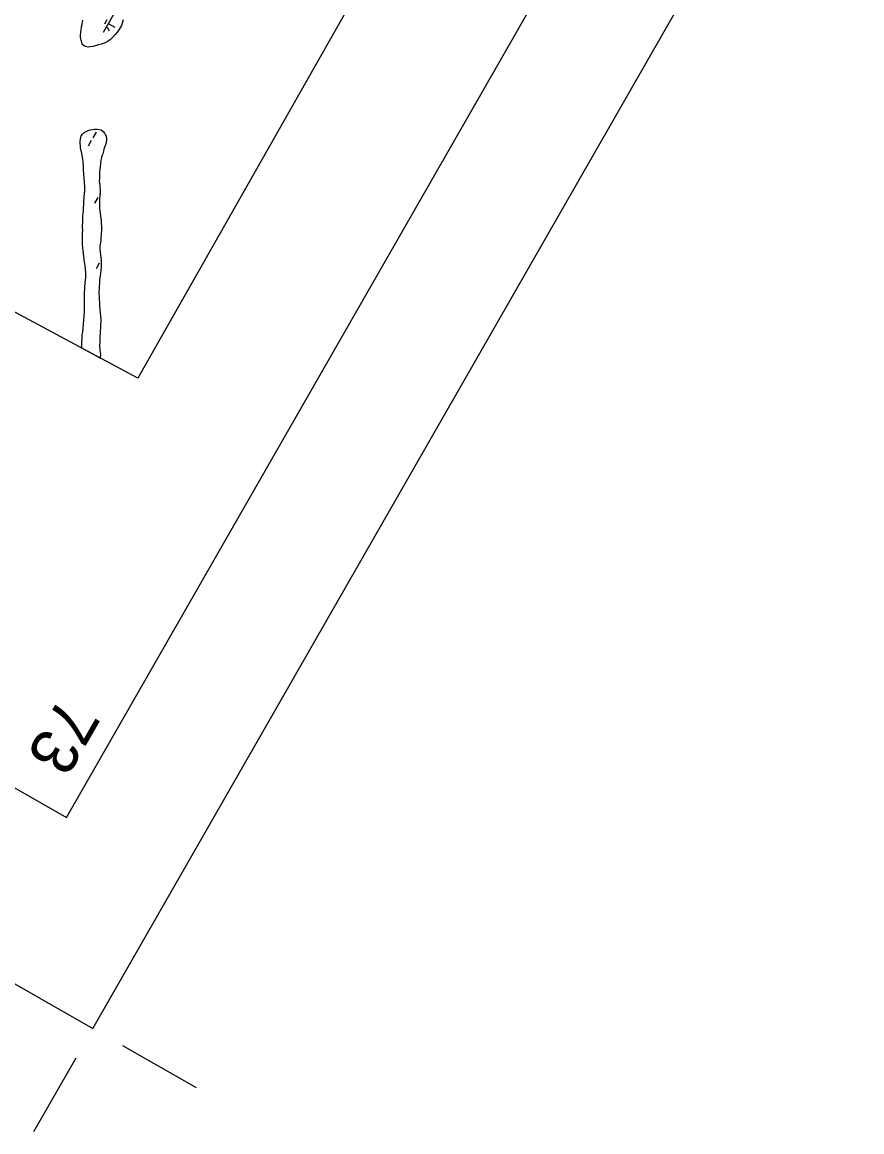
# Model space of a CAD drawing. Extents: x 3930721 to 3950824, y 220441 to 242861.
# Drawn here: x 3941287 to 3943342, y 220441 to 223159 of the extents above; entities that cross this region are included whole.
import ezdxf

# ---------------------------------------------------------------- set-up
doc = ezdxf.new("R2010")
doc.units = 0
for name, color, linetype in [('G-ANNO-NPLT', 7, 'Continuous'), ('V-ANNO-DIMS', 7, 'Continuous'), ('V-ANNO-SYMB', 7, 'Continuous'), ('V-ANNO-TEXT', 7, 'Continuous'), ('V-GRID-FRAM', 7, 'Continuous'), ('V-TOPO-SHOR', 7, 'Continuous'), ('V-WETL-SWMP', 7, 'Continuous')]:
    doc.layers.add(name, color=color, linetype=linetype)

msp = doc.modelspace()

# ---------------------------------------------------------------- linework, layer by layer
at = {"layer": 'G-ANNO-NPLT'}
msp.add_lwpolyline([(3940085.2, 242608.2), (3930974, 226699.2), (3941459.4, 220694), (3950570.7, 236603)], close=True, dxfattribs=at)
at = {"layer": 'V-ANNO-DIMS'}
for p, q in [((3941531.7, 220652.6), (3941712.5, 220549.1)), ((3941418, 220621.7), (3941314.5, 220440.9))]:
    msp.add_line(p, q, dxfattribs=at)
at = {"layer": 'V-ANNO-SYMB'}
msp.add_lwpolyline([(3939673.1, 241259.6), (3931452.2, 226905.4), (3941395.3, 221210.9), (3949616.1, 235565.1), (3939673.1, 241259.6)], dxfattribs=at)
at = {"layer": 'V-GRID-FRAM'}
msp.add_lwpolyline([(3948829, 235080.9), (3941569.4, 222286.8), (3934009.8, 226348.1), (3941449.6, 239338.6), (3948829, 235080.9)], dxfattribs=at)
at = {"layer": 'V-TOPO-SHOR'}
for points in [[(3941496.8, 223112.2), (3941491, 223108.9), (3941480.7, 223105), (3941473.6, 223103), (3941459.9, 223099.5), (3941454, 223098.2), (3941448.4, 223097.8), (3941442.3, 223099), (3941438.8, 223100.2), (3941434.6, 223103.2), (3941432.9, 223106), (3941431.5, 223112.1), (3941430.9, 223115.1), (3941429.8, 223118.1), (3941429.6, 223122), (3941429.6, 223126.8), (3941429.9, 223135.1), (3941430.5, 223139.6), (3941431.9, 223147.7), (3941432.9, 223153.5), (3941434.9, 223163.9)], [(3941436.9, 222703.3), (3941437.2, 222712.6), (3941437.6, 222721.7), (3941438.2, 222727.4), (3941438.6, 222732.9), (3941439.7, 222745.2), (3941439.7, 222748.6), (3941439.7, 222755.5), (3941439, 222766), (3941437.9, 222777.8), (3941437.5, 222785.9), (3941436.6, 222798.4), (3941436.3, 222806.1), (3941435.5, 222816.4), (3941434.6, 222823.3), (3941433.2, 222832.6), (3941432.1, 222838), (3941431.1, 222843.3), (3941429.6, 222850.8), (3941429, 222855.6), (3941428.8, 222862.5), (3941428.7, 222866.7), (3941429.1, 222872.8), (3941429.7, 222876), (3941430.7, 222880.1), (3941434.1, 222884.8), (3941438.3, 222888.4), (3941441.8, 222889.9), (3941448, 222893.1), (3941453.1, 222895), (3941459.5, 222896.2), (3941463.6, 222896.7), (3941469.7, 222897.1), (3941474.7, 222896.3), (3941479.6, 222894.7), (3941484.7, 222890.9)], [(3941432.5, 222360.3), (3941432.6, 222366.4), (3941432.8, 222374.9), (3941432.9, 222382.6), (3941433.7, 222393.3), (3941434.7, 222399.2), (3941435.8, 222410.5), (3941436.4, 222418.6), (3941437.3, 222430.6), (3941437.9, 222438.9), (3941438.8, 222450.8), (3941439.2, 222458.9), (3941439.1, 222471.1), (3941439.1, 222483.8), (3941439.2, 222493.1), (3941439.5, 222509.3), (3941440.3, 222521.4), (3941442, 222532.6), (3941442.6, 222536.2), (3941442.6, 222545.5), (3941440.7, 222560.9), (3941439.8, 222568), (3941438.4, 222575.4), (3941438, 222579.1), (3941437.1, 222585.2), (3941436.5, 222592.6), (3941436, 222598.3), (3941435, 222607.6), (3941434.1, 222614.1), (3941434.1, 222622.4), (3941434.3, 222628.2), (3941434, 222634.1), (3941434.4, 222643), (3941434.6, 222648.3), (3941434.3, 222656.6), (3941434.5, 222661), (3941434.6, 222668.7), (3941434.8, 222674.2), (3941435.2, 222683.5), (3941435.5, 222689.9), (3941436.5, 222697.8), (3941436.9, 222703.3)]]:
    msp.add_lwpolyline(points, dxfattribs=at)
at = {"layer": 'V-WETL-SWMP'}
for p, q in [((3941509.7, 223177.3), (3941484.8, 223133.9)), ((3941493.5, 223164.7), (3941487.6, 223154.3)), ((3941497.3, 223155.6), (3941512.9, 223146.7)), ((3941434.1, 222884.8), (3941438.3, 222888.4)), ((3941438.3, 222888.4), (3941441.8, 222889.9)), ((3941441.8, 222889.9), (3941448, 222893.1)), ((3941448, 222893.1), (3941453.1, 222895)), ((3941453.1, 222895), (3941459.5, 222896.2)), ((3941459.5, 222896.2), (3941463.6, 222896.7)), ((3941467.5, 222889.7), (3941459.5, 222875.9)), ((3941463.6, 222896.7), (3941469.7, 222897.1)), ((3941469.7, 222897.1), (3941474.7, 222896.3)), ((3941471.5, 222896.8), (3941471.5, 222896.7)), ((3941474.7, 222896.3), (3941479.6, 222894.7)), ((3941479.6, 222894.7), (3941484.7, 222890.9)), ((3941484.7, 222890.9), (3941488.1, 222886.7)), ((3941428.7, 222866.7), (3941429.1, 222872.8)), ((3941428.8, 222862.5), (3941428.7, 222866.7)), ((3941429, 222855.6), (3941428.8, 222862.5)), ((3941429.1, 222872.8), (3941429.7, 222876)), ((3941429.7, 222876), (3941430.7, 222880.1)), ((3941430.7, 222880.1), (3941434.1, 222884.8)), ((3941455.5, 222868.9), (3941447.6, 222855)), ((3941488.1, 222886.7), (3941490.8, 222882)), ((3941490.8, 222882), (3941491.8, 222879.2)), ((3941492.3, 222865), (3941491.3, 222860.8)), ((3941491.8, 222879.2), (3941493, 222874)), ((3941493.1, 222870.5), (3941492.3, 222865)), ((3941493, 222874), (3941493.1, 222870.5)), ((3941429.6, 222850.8), (3941429, 222855.6)), ((3941431.1, 222843.3), (3941429.6, 222850.8)), ((3941432.1, 222838), (3941431.1, 222843.3)), ((3941433.2, 222832.6), (3941432.1, 222838)), ((3941483.7, 222836.7), (3941482.5, 222832.8)), ((3941485.5, 222843), (3941483.7, 222836.7)), ((3941486.7, 222847.4), (3941485.5, 222843)), ((3941489.1, 222854.3), (3941486.7, 222847.4)), ((3941491.3, 222860.8), (3941489.1, 222854.3)), ((3941434.6, 222823.3), (3941433.2, 222832.6)), ((3941435.5, 222816.4), (3941434.6, 222823.3)), ((3941436.3, 222806.1), (3941435.5, 222816.4)), ((3941477.8, 222811.6), (3941477.4, 222804.1)), ((3941478.4, 222815.6), (3941477.8, 222811.6)), ((3941478.8, 222819), (3941478.4, 222815.6)), ((3941480.2, 222824.1), (3941478.8, 222819)), ((3941480.9, 222827.6), (3941480.2, 222824.1)), ((3941482.5, 222832.8), (3941480.9, 222827.6)), ((3941436.6, 222798.4), (3941436.3, 222806.1)), ((3941437.5, 222785.9), (3941436.6, 222798.4)), ((3941437.9, 222777.8), (3941437.5, 222785.9)), ((3941475.5, 222784), (3941475.4, 222774.7)), ((3941476.1, 222790.3), (3941475.5, 222784)), ((3941476.9, 222799), (3941476.1, 222790.3)), ((3941477.4, 222804.1), (3941476.9, 222799)), ((3941439, 222766), (3941437.9, 222777.8)), ((3941439.7, 222755.5), (3941439, 222766)), ((3941439.7, 222748.6), (3941439.7, 222755.5)), ((3941475.4, 222774.7), (3941475.2, 222769.7)), ((3941475.2, 222769.7), (3941476.2, 222761)), ((3941476.2, 222761), (3941476.7, 222755.5)), ((3941476.7, 222755.5), (3941477.1, 222747)), ((3941437.6, 222721.7), (3941438.2, 222727.4)), ((3941438.2, 222727.4), (3941438.6, 222732.9)), ((3941438.6, 222732.9), (3941439.7, 222745.2)), ((3941439.7, 222745.2), (3941439.7, 222748.6)), ((3941471.7, 222729.5), (3941463.7, 222715.6)), ((3941475.8, 222726.8), (3941475.5, 222717.1)), ((3941477.2, 222739.1), (3941475.6, 222736.5)), ((3941476.8, 222733.3), (3941475.8, 222726.8)), ((3941477.2, 222738.3), (3941476.8, 222733.3)), ((3941477.1, 222747), (3941477.2, 222738.3)), ((3941435.5, 222689.9), (3941436.5, 222697.8)), ((3941436.5, 222697.8), (3941436.9, 222703.3)), ((3941436.9, 222703.3), (3941437.2, 222712.6)), ((3941437.2, 222712.6), (3941437.6, 222721.7)), ((3941475.5, 222717.1), (3941475.5, 222712.2)), ((3941475.5, 222712.2), (3941475.9, 222704.3)), ((3941475.9, 222704.3), (3941476.8, 222696.4)), ((3941434.6, 222668.7), (3941434.8, 222674.2)), ((3941434.8, 222674.2), (3941435.2, 222683.5)), ((3941435.2, 222683.5), (3941435.5, 222689.9)), ((3941476.8, 222696.4), (3941477.2, 222691.2)), ((3941477.2, 222691.2), (3941478.3, 222683.7)), ((3941478.3, 222683.7), (3941478.9, 222678.8)), ((3941478.9, 222678.8), (3941479.7, 222671.4)), ((3941479.7, 222671.4), (3941480.2, 222666.7)), ((3941434.3, 222656.6), (3941434.5, 222661)), ((3941434.6, 222648.3), (3941434.3, 222656.6)), ((3941434.4, 222643), (3941434.6, 222648.3)), ((3941434.5, 222661), (3941434.6, 222668.7)), ((3941480.3, 222648.1), (3941479.7, 222643.2)), ((3941480.2, 222666.7), (3941480.6, 222659.2)), ((3941480.6, 222654.6), (3941480.3, 222648.1)), ((3941480.6, 222659.2), (3941480.6, 222654.6)), ((3941434, 222634.1), (3941434.4, 222643)), ((3941434.3, 222628.2), (3941434, 222634.1)), ((3941434.1, 222622.4), (3941434.3, 222628.2)), ((3941434.1, 222614.1), (3941434.1, 222622.4)), ((3941478.6, 222623.6), (3941477.4, 222615.3)), ((3941479.2, 222629.5), (3941478.6, 222623.6)), ((3941479.5, 222638), (3941479.2, 222629.5)), ((3941479.7, 222643.2), (3941479.5, 222638)), ((3941435, 222607.6), (3941434.1, 222614.1)), ((3941436, 222598.3), (3941435, 222607.6)), ((3941436.5, 222592.6), (3941436, 222598.3)), ((3941437.1, 222585.2), (3941436.5, 222592.6)), ((3941477.4, 222615.3), (3941476.8, 222610.2)), ((3941476.8, 222610.2), (3941476.9, 222601.8)), ((3941476.9, 222601.8), (3941477.5, 222595.9)), ((3941477.5, 222595.9), (3941478.2, 222589.2)), ((3941478.2, 222589.2), (3941479.2, 222581.9)), ((3941438, 222579.1), (3941437.1, 222585.2)), ((3941438.4, 222575.4), (3941438, 222579.1)), ((3941439.8, 222568), (3941438.4, 222575.4)), ((3941440.7, 222560.9), (3941439.8, 222568)), ((3941475.2, 222568.5), (3941467.2, 222554.6)), ((3941479.6, 222576.3), (3941479.1, 222575.4)), ((3941479.2, 222581.9), (3941479.6, 222577.3)), ((3941479.6, 222577.3), (3941479.7, 222572.4)), ((3941479.7, 222572.4), (3941479.7, 222568.4)), ((3941479.7, 222568.4), (3941480.1, 222561.7)), ((3941442.6, 222545.5), (3941440.7, 222560.9)), ((3941442, 222532.6), (3941442.6, 222536.2)), ((3941442.6, 222536.2), (3941442.6, 222545.5)), ((3941477.6, 222537.2), (3941476.8, 222533.2)), ((3941478.2, 222544.1), (3941477.6, 222537.2)), ((3941479, 222550.4), (3941478.2, 222544.1)), ((3941479.4, 222554.2), (3941479, 222550.4)), ((3941479.9, 222557.3), (3941479.4, 222554.2)), ((3941480.1, 222561.7), (3941479.9, 222557.3)), ((3941439.2, 222493.1), (3941439.5, 222509.3)), ((3941439.5, 222509.3), (3941440.3, 222521.4)), ((3941440.3, 222521.4), (3941442, 222532.6)), ((3941475.3, 222511.3), (3941475.2, 222505.8)), ((3941475.5, 222519.8), (3941475.3, 222511.3)), ((3941476.1, 222525.9), (3941475.5, 222519.8)), ((3941476.8, 222533.2), (3941476.1, 222525.9)), ((3941439.1, 222483.8), (3941439.2, 222493.1)), ((3941439.1, 222471.1), (3941439.1, 222483.8)), ((3941475.2, 222505.8), (3941474.4, 222498.8)), ((3941474.4, 222498.8), (3941474.4, 222494.1)), ((3941474.4, 222494.1), (3941474.9, 222486.4)), ((3941474.9, 222486.4), (3941475.3, 222478.7)), ((3941438.8, 222450.8), (3941439.2, 222458.9)), ((3941439.2, 222458.9), (3941439.1, 222471.1)), ((3941475.3, 222478.7), (3941475.5, 222473.7)), ((3941475.5, 222473.7), (3941476, 222465.6)), ((3941476, 222465.6), (3941476.9, 222453.9)), ((3941476.9, 222453.9), (3941477.3, 222447.8)), ((3941436.4, 222418.6), (3941437.3, 222430.6)), ((3941437.3, 222430.6), (3941437.9, 222438.9)), ((3941437.9, 222438.9), (3941438.8, 222450.8)), ((3941477.3, 222447.8), (3941478.4, 222438.1)), ((3941478.4, 222438.1), (3941478.8, 222429.8)), ((3941478.8, 222429.8), (3941478.6, 222424.9)), ((3941433.7, 222393.3), (3941434.7, 222399.2)), ((3941434.7, 222399.2), (3941435.8, 222410.5)), ((3941435.8, 222410.5), (3941436.4, 222418.6)), ((3941477.3, 222399.4), (3941477.2, 222395.8)), ((3941477.7, 222404.7), (3941477.3, 222399.4)), ((3941478.1, 222408.3), (3941477.7, 222404.7)), ((3941478.5, 222413.8), (3941478.1, 222408.3)), ((3941478.6, 222424.9), (3941478.5, 222417.9)), ((3941478.5, 222417.9), (3941478.5, 222413.8)), ((3941432.6, 222366.4), (3941432.8, 222374.9)), ((3941432.8, 222374.9), (3941432.9, 222382.6)), ((3941432.9, 222382.6), (3941433.7, 222393.3)), ((3941476.5, 222374.3), (3941475.7, 222368.9)), ((3941476.6, 222377.6), (3941476.5, 222374.3)), ((3941477.2, 222395.8), (3941476.6, 222390.3)), ((3941476.6, 222390.3), (3941476.6, 222386.5)), ((3941476.6, 222386.5), (3941476.6, 222383)), ((3941476.6, 222383), (3941476.6, 222377.6)), ((3941432.5, 222360.3), (3941432.6, 222366.4)), ((3941477.6, 222336.1), (3941432.5, 222360.3)), ((3941475.7, 222368.9), (3941475.7, 222365.8)), ((3941475.7, 222365.8), (3941475.9, 222362.8)), ((3941475.9, 222362.8), (3941476.3, 222359.2)), ((3941476.3, 222359.2), (3941476.6, 222355.5)), ((3941476.6, 222355.5), (3941477.2, 222349.5)), ((3941477.2, 222349.5), (3941477.8, 222345.6)), ((3941477.8, 222345.6), (3941477.6, 222336.1))]:
    msp.add_line(p, q, dxfattribs=at)
msp.add_lwpolyline([(3941533.4, 223164.2), (3941532.2, 223158.5), (3941529.6, 223150.6), (3941527.2, 223146.3), (3941522.8, 223140.1), (3941519.8, 223135.4), (3941514.3, 223128.7), (3941507.5, 223121.4), (3941502.3, 223116.7), (3941496.8, 223112.2), (3941491, 223108.9), (3941480.7, 223105), (3941473.6, 223103), (3941459.9, 223099.5), (3941454, 223098.2), (3941448.4, 223097.8), (3941442.3, 223099), (3941438.8, 223100.2), (3941434.6, 223103.2), (3941432.9, 223106), (3941431.5, 223112.1), (3941430.9, 223115.1), (3941429.8, 223118.1), (3941429.6, 223122), (3941429.6, 223126.8), (3941429.9, 223135.1), (3941430.5, 223139.6), (3941431.9, 223147.7), (3941432.9, 223153.5), (3941434.9, 223163.9)], dxfattribs=at)
msp.add_arc((3941483.7, 223131.6), 17.6, 19.4279, 60.9715, dxfattribs=at)

# ---------------------------------------------------------------- texts
at = {"layer": 'V-ANNO-TEXT'}
msp.add_text('73', height=115, rotation=240.1997, dxfattribs=at).set_placement((3941380.7, 221510.7))

doc.saveas('drawing.dxf')
